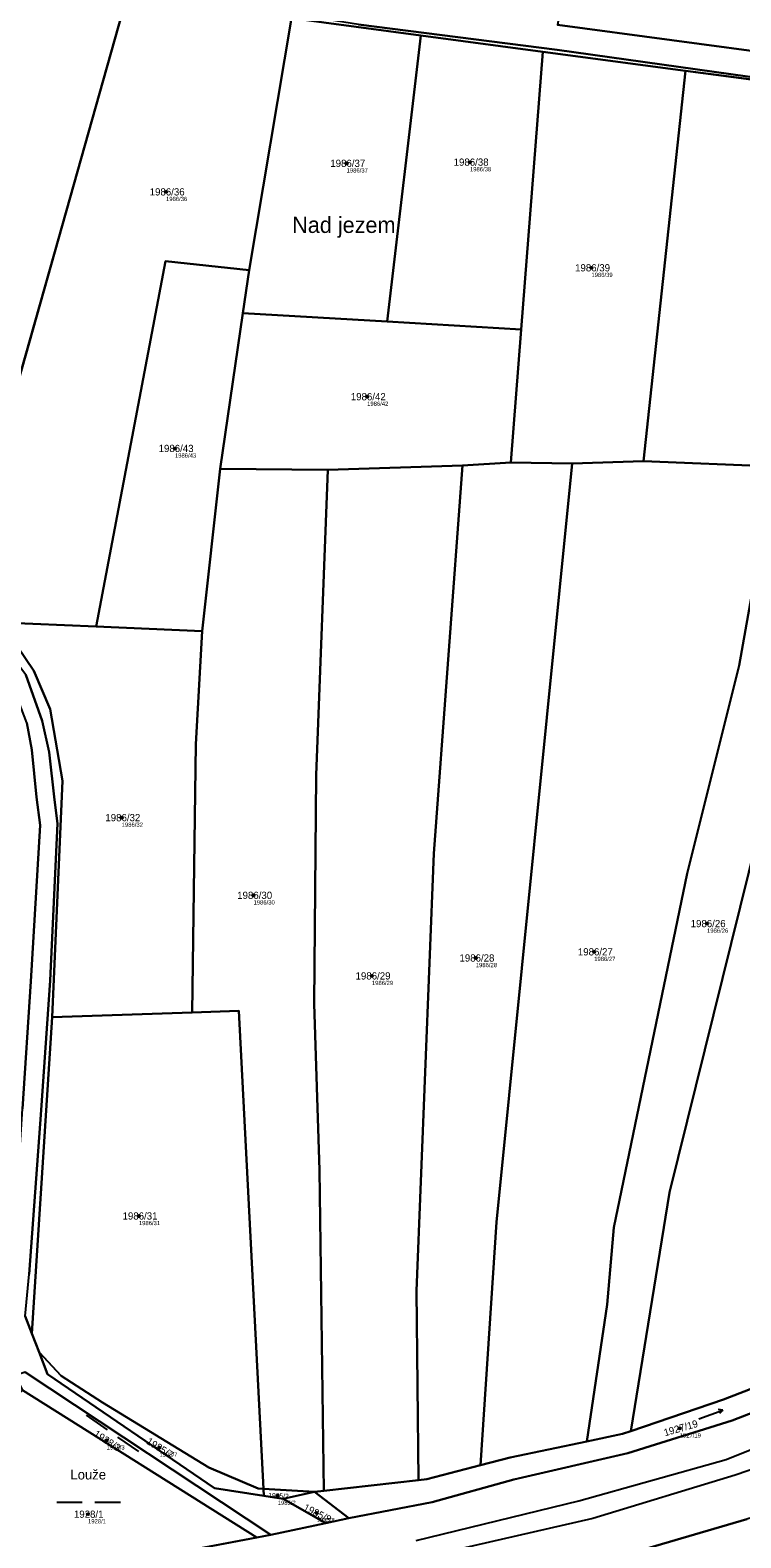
# Model space of a CAD drawing. Extents: x -754731 to -751381, y -1060564 to -1058101.
# Drawn here: x -752528.9 to -752361.8, y -1058700.3 to -1058345.9 of the extents above; entities that cross this region are included whole.
import ezdxf

# ---------------------------------------------------------------- set-up
doc = ezdxf.new("R2010")
doc.units = 0
for name, color, linetype in [('Definiční body', 7, 'Continuous'), ('Hranice parcel', 7, 'Continuous'), ('Parcelní čísla', 7, 'Continuous'), ('Polygon parcely', 7, 'Continuous'), ('Pop  PČ popisy', 7, 'Continuous'), ('Poz předměty', 7, 'Continuous'), ('Značky kultur', 7, 'Continuous')]:
    doc.layers.add(name, color=color, linetype=linetype)

msp = doc.modelspace()

# ---------------------------------------------------------------- linework, layer by layer
at = {"layer": 'Definiční body'}
for centre in [(-752454.52, -1058377.21), (-752425.52, -1058376.93), (-752496.99, -1058383.92), (-752396.96, -1058401.77), (-752449.7, -1058432.06), (-752494.89, -1058444.23), (-752507.41, -1058531.01), (-752476.41, -1058549.27), (-752369.78, -1058555.91), (-752396.31, -1058562.55), (-752424.15, -1058564), (-752448.58, -1058568.21), (-752503.37, -1058624.64), (-752376.21, -1058674.57), (-752510.94, -1058677.38), (-752498.54, -1058679.09), (-752470.72, -1058690.4), (-752515.33, -1058694.74), (-752461.54, -1058694.45)]:
    msp.add_circle(centre, 0.25, dxfattribs=at)
at = {"layer": 'Hranice parcel'}
for p, q in [((-752545.98, -1058478.57), (-752505.54, -1058335.75)), ((-752477.4, -1058402.34), (-752467.48, -1058343.12)), ((-752437.11, -1058347.18), (-752467.48, -1058343.12)), ((-752444.98, -1058414.43), (-752437.11, -1058347.18)), ((-752408.37, -1058351.03), (-752437.11, -1058347.18)), ((-752413.49, -1058416.28), (-752408.37, -1058351.03)), ((-752374.84, -1058355.46), (-752408.37, -1058351.03)), ((-752384.74, -1058447.24), (-752374.84, -1058355.46)), ((-752328.51, -1058361.59), (-752374.84, -1058355.46)), ((-752477.4, -1058402.34), (-752478.89, -1058412.44)), ((-752478.89, -1058412.44), (-752484.29, -1058449.04)), ((-752478.89, -1058412.44), (-752444.98, -1058414.43)), ((-752444.98, -1058414.43), (-752413.49, -1058416.28)), ((-752413.49, -1058416.28), (-752415.94, -1058447.51)), ((-752484.29, -1058449.04), (-752488.47, -1058487.19)), ((-752458.92, -1058449.23), (-752484.29, -1058449.04)), ((-752427.3, -1058448.26), (-752458.92, -1058449.23)), ((-752415.94, -1058447.51), (-752427.3, -1058448.26)), ((-752401.47, -1058447.74), (-752415.94, -1058447.51)), ((-752384.74, -1058447.24), (-752401.47, -1058447.74)), ((-752353.88, -1058448.45), (-752384.74, -1058447.24)), ((-752513.41, -1058486.11), (-752535.72, -1058485.14)), ((-752488.47, -1058487.19), (-752513.41, -1058486.11)), ((-752490.82, -1058576.81), (-752523.74, -1058577.88)), ((-752523.74, -1058577.88), (-752528.53, -1058652.25)), ((-752526.85, -1058656.67), (-752528.53, -1058652.25)), ((-752472.38, -1058699.59), (-752530.11, -1058661.39)), ((-752475.64, -1058700.21), (-752530.7, -1058665.55)), ((-752437.61, -1058686.73), (-752459.92, -1058689.24)), ((-752474.05, -1058688.79), (-752473.96, -1058690.44)), ((-752462.04, -1058689.48), (-752474.05, -1058688.79)), ((-752473.96, -1058690.44), (-752469.44, -1058691.15)), ((-752469.44, -1058691.15), (-752462.04, -1058689.48)), ((-752459.92, -1058689.24), (-752462.04, -1058689.48)), ((-752462.04, -1058689.48), (-752454, -1058695.7)), ((-752469.44, -1058691.15), (-752459.38, -1058696.84)), ((-752472.38, -1058699.59), (-752459.38, -1058696.84)), ((-752459.38, -1058696.84), (-752454, -1058695.7)), ((-752539.24, -1058712.2), (-752475.64, -1058700.21)), ((-752475.64, -1058700.21), (-752472.38, -1058699.59))]:
    msp.add_line(p, q, dxfattribs=at)
for points in [[(-752265.49, -1058370.15), (-752311.82, -1058362.8), (-752351.91, -1058357.95), (-752405.05, -1058350.56), (-752451.75, -1058344.6), (-752477.78, -1058340.43), (-752575.28, -1058318.18), (-752623.64, -1058307.1), (-752664.66, -1058297.77)], [(-752404.93, -1058344.64), (-752351.17, -1058351.83), (-752311.28, -1058357.49), (-752307.37, -1058358.03)], [(-752513.41, -1058486.11), (-752497.08, -1058400.19), (-752477.4, -1058402.34)], [(-752528.53, -1058652.25), (-752530.08, -1058648.17), (-752529.14, -1058638.31), (-752526.35, -1058599.75), (-752524.25, -1058569.27), (-752522.47, -1058532.39), (-752523.18, -1058526.81), (-752524.43, -1058515.66), (-752526.14, -1058508.23), (-752529.97, -1058497.47), (-752536.73, -1058488.61), (-752547.45, -1058480.12), (-752558.5, -1058474.82), (-752581.85, -1058468.72), (-752615.93, -1058461.92), (-752659.74, -1058452.72), (-752688.61, -1058444.43)], [(-752458.92, -1058449.23), (-752461.69, -1058521.03), (-752462.19, -1058574.77), (-752460.93, -1058613.88), (-752459.92, -1058689.24)], [(-752427.3, -1058448.26), (-752434.05, -1058539.44), (-752438.1, -1058642.24), (-752437.61, -1058686.73)], [(-752401.47, -1058447.74), (-752419.28, -1058626.09), (-752423.03, -1058683.23)], [(-752353.88, -1058448.45), (-752362.22, -1058495.28), (-752374.41, -1058544.13), (-752391.71, -1058627.32), (-752393.25, -1058645.47), (-752398.01, -1058677.64)], [(-752338, -1058448.78), (-752347.48, -1058493.55), (-752378.58, -1058619.09), (-752387.7, -1058675.22)], [(-752535.26, -1058651.26), (-752534.1, -1058646.78), (-752533.08, -1058635.97), (-752530.7, -1058599.45), (-752528.81, -1058569.55), (-752526.57, -1058532.78), (-752527.42, -1058526.23), (-752528.56, -1058515.08), (-752529.75, -1058508.74), (-752533.51, -1058498.82), (-752540.06, -1058490.59), (-752549.29, -1058482.59), (-752559.4, -1058477.85)], [(-752535.72, -1058485.14), (-752528.04, -1058496.52), (-752524.25, -1058505.55), (-752521.37, -1058522.34), (-752523.74, -1058577.88)], [(-752488.47, -1058487.19), (-752489.99, -1058513.74), (-752490.82, -1058576.81)], [(-752145.37, -1058576.49), (-752153.25, -1058582.33), (-752163.15, -1058589.76), (-752194.45, -1058613.17), (-752225.6, -1058633.2), (-752284.54, -1058665.54), (-752310.14, -1058677.25), (-752339.6, -1058689.31), (-752360.41, -1058695.94), (-752394.13, -1058705.76), (-752443, -1058716.03), (-752460.84, -1058719.61), (-752494.82, -1058726.09), (-752531.68, -1058733.11)], [(-752490.82, -1058576.81), (-752479.87, -1058576.45), (-752474.05, -1058688.79)], [(-752454, -1058695.7), (-752434.4, -1058691.94), (-752415.17, -1058686.6), (-752388.43, -1058680.42), (-752363.84, -1058672.7), (-752341.22, -1058663.93), (-752286.25, -1058641.02), (-752263.85, -1058628.55)], [(-752325.34, -1058651.33), (-752343.61, -1058659.17), (-752365.88, -1058667.79), (-752387.7, -1058675.22)], [(-752474.05, -1058688.79), (-752475.31, -1058688.72), (-752486.91, -1058683.75), (-752511.94, -1058668.51), (-752521.67, -1058662.24), (-752526.85, -1058656.67)], [(-752526.85, -1058656.67), (-752524.85, -1058661.84), (-752485.61, -1058688.61), (-752473.96, -1058690.44)], [(-752387.7, -1058675.22), (-752389.67, -1058675.89), (-752398.01, -1058677.64)], [(-752398.01, -1058677.64), (-752416.03, -1058681.41), (-752423.03, -1058683.23)], [(-752423.03, -1058683.23), (-752435.69, -1058686.51), (-752437.61, -1058686.73)]]:
    msp.add_lwpolyline(points, dxfattribs=at)
at = {"layer": 'Polygon parcely'}
for points in [[(-752351.17, -1058351.83), (-752311.28, -1058357.49), (-752307.37, -1058358.03), (-752310.08, -1058354.3), (-752327.18, -1058333.29), (-752342.67, -1058338.32), (-752370.06, -1058333.67), (-752397.98, -1058330.67), (-752399.45, -1058316.23), (-752362.42, -1058311.49), (-752361.98, -1058305.77), (-752393.27, -1058276.03), (-752395.42, -1058288.68), (-752400.46, -1058318.36), (-752404.93, -1058344.64)], [(-752665.34, -1058300.9), (-752665.48, -1058301.64), (-752625.57, -1058310.15), (-752532.75, -1058329.95), (-752505.54, -1058335.75), (-752476.9, -1058341.86), (-752467.48, -1058343.12), (-752437.11, -1058347.18), (-752408.37, -1058351.03), (-752374.84, -1058355.46), (-752328.51, -1058361.59), (-752313.99, -1058363.51), (-752312.27, -1058363.75), (-752265.49, -1058370.15), (-752311.82, -1058362.8), (-752351.91, -1058357.95), (-752405.05, -1058350.56), (-752451.75, -1058344.6), (-752477.78, -1058340.43), (-752575.28, -1058318.18), (-752623.64, -1058307.1), (-752664.66, -1058297.77)], [(-752545.98, -1058478.57), (-752505.54, -1058335.75), (-752532.75, -1058329.95), (-752564.42, -1058470.44)], [(-752513.41, -1058486.11), (-752497.08, -1058400.19), (-752477.4, -1058402.34), (-752467.48, -1058343.12), (-752476.9, -1058341.86), (-752505.54, -1058335.75), (-752545.98, -1058478.57), (-752535.72, -1058485.14)], [(-752478.89, -1058412.44), (-752444.98, -1058414.43), (-752437.11, -1058347.18), (-752467.48, -1058343.12), (-752477.4, -1058402.34)], [(-752437.11, -1058347.18), (-752444.98, -1058414.43), (-752413.49, -1058416.28), (-752408.37, -1058351.03)], [(-752415.94, -1058447.51), (-752401.47, -1058447.74), (-752384.74, -1058447.24), (-752374.84, -1058355.46), (-752408.37, -1058351.03), (-752413.49, -1058416.28)], [(-752374.84, -1058355.46), (-752384.74, -1058447.24), (-752353.88, -1058448.45), (-752338, -1058448.78), (-752328.51, -1058361.59)], [(-752316.97, -1058393.22), (-752323.22, -1058450.01), (-752338, -1058448.78), (-752347.48, -1058493.55), (-752378.58, -1058619.09), (-752387.7, -1058675.22), (-752365.88, -1058667.79), (-752343.61, -1058659.17), (-752325.34, -1058651.33), (-752321.53, -1058636.49), (-752302.93, -1058590.77), (-752261.39, -1058498.65), (-752218.04, -1058376.46), (-752265.49, -1058370.15), (-752312.27, -1058363.75)], [(-752484.29, -1058449.04), (-752478.89, -1058412.44), (-752477.4, -1058402.34), (-752497.08, -1058400.19), (-752513.41, -1058486.11), (-752488.47, -1058487.19)], [(-752478.89, -1058412.44), (-752484.29, -1058449.04), (-752458.92, -1058449.23), (-752427.3, -1058448.26), (-752415.94, -1058447.51), (-752413.49, -1058416.28), (-752444.98, -1058414.43)], [(-752458.92, -1058449.23), (-752484.29, -1058449.04), (-752488.47, -1058487.19), (-752489.99, -1058513.74), (-752490.82, -1058576.81), (-752479.87, -1058576.45), (-752474.05, -1058688.79), (-752462.04, -1058689.48), (-752459.92, -1058689.24), (-752460.93, -1058613.88), (-752462.19, -1058574.77), (-752461.69, -1058521.03)], [(-752462.19, -1058574.77), (-752460.93, -1058613.88), (-752459.92, -1058689.24), (-752437.61, -1058686.73), (-752438.1, -1058642.24), (-752434.05, -1058539.44), (-752427.3, -1058448.26), (-752458.92, -1058449.23), (-752461.69, -1058521.03)], [(-752401.47, -1058447.74), (-752415.94, -1058447.51), (-752427.3, -1058448.26), (-752434.05, -1058539.44), (-752438.1, -1058642.24), (-752437.61, -1058686.73), (-752435.69, -1058686.51), (-752423.03, -1058683.23), (-752419.28, -1058626.09)], [(-752384.74, -1058447.24), (-752401.47, -1058447.74), (-752419.28, -1058626.09), (-752423.03, -1058683.23), (-752416.03, -1058681.41), (-752398.01, -1058677.64), (-752393.25, -1058645.47), (-752391.71, -1058627.32), (-752374.41, -1058544.13), (-752362.22, -1058495.28), (-752353.88, -1058448.45)], [(-752398.01, -1058677.64), (-752389.67, -1058675.89), (-752387.7, -1058675.22), (-752378.58, -1058619.09), (-752347.48, -1058493.55), (-752338, -1058448.78), (-752353.88, -1058448.45), (-752362.22, -1058495.28), (-752374.41, -1058544.13), (-752391.71, -1058627.32), (-752393.25, -1058645.47)], [(-752533.08, -1058635.97), (-752530.7, -1058599.45), (-752528.81, -1058569.55), (-752526.57, -1058532.78), (-752527.42, -1058526.23), (-752528.56, -1058515.08), (-752529.75, -1058508.74), (-752533.51, -1058498.82), (-752540.06, -1058490.59), (-752549.29, -1058482.59), (-752559.4, -1058477.85), (-752583.07, -1058472.05), (-752600.91, -1058639.26), (-752571.34, -1058645.06), (-752538.3, -1058653.21), (-752535.26, -1058651.26), (-752534.1, -1058646.78)], [(-752521.37, -1058522.34), (-752523.74, -1058577.88), (-752490.82, -1058576.81), (-752489.99, -1058513.74), (-752488.47, -1058487.19), (-752513.41, -1058486.11), (-752535.72, -1058485.14), (-752528.04, -1058496.52), (-752524.25, -1058505.55)], [(-752490.82, -1058576.81), (-752523.74, -1058577.88), (-752528.53, -1058652.25), (-752526.85, -1058656.67), (-752521.67, -1058662.24), (-752511.94, -1058668.51), (-752486.91, -1058683.75), (-752475.31, -1058688.72), (-752474.05, -1058688.79), (-752479.87, -1058576.45)], [(-752485.61, -1058688.61), (-752473.96, -1058690.44), (-752474.05, -1058688.79), (-752475.31, -1058688.72), (-752486.91, -1058683.75), (-752511.94, -1058668.51), (-752521.67, -1058662.24), (-752526.85, -1058656.67), (-752524.85, -1058661.84)], [(-752532.55, -1058662.17), (-752530.7, -1058665.55), (-752475.64, -1058700.21), (-752472.38, -1058699.59), (-752530.11, -1058661.39)], [(-752475.64, -1058700.21), (-752530.7, -1058665.55), (-752533.59, -1058667.86), (-752539.24, -1058712.2)], [(-752462.04, -1058689.48), (-752474.05, -1058688.79), (-752473.96, -1058690.44), (-752469.44, -1058691.15)], [(-752469.44, -1058691.15), (-752459.38, -1058696.84), (-752454, -1058695.7), (-752462.04, -1058689.48)]]:
    msp.add_lwpolyline(points, close=True, dxfattribs=at)
for points in [[(-752451.75, -1058344.6), (-752405.05, -1058350.56), (-752351.91, -1058357.95)], [(-752351.17, -1058351.83), (-752404.93, -1058344.64)], [(-752530.08, -1058648.17), (-752528.53, -1058652.25), (-752523.74, -1058577.88), (-752521.37, -1058522.34), (-752524.25, -1058505.55), (-752528.04, -1058496.52), (-752535.72, -1058485.14)], [(-752529.97, -1058497.47), (-752526.14, -1058508.23), (-752524.43, -1058515.66), (-752523.18, -1058526.81), (-752522.47, -1058532.39), (-752524.25, -1058569.27), (-752526.35, -1058599.75), (-752529.14, -1058638.31)], [(-752529.14, -1058638.31), (-752526.35, -1058599.75), (-752524.25, -1058569.27), (-752522.47, -1058532.39), (-752523.18, -1058526.81), (-752524.43, -1058515.66), (-752526.14, -1058508.23), (-752529.97, -1058497.47)], [(-752529.75, -1058508.74), (-752528.56, -1058515.08), (-752527.42, -1058526.23), (-752526.57, -1058532.78), (-752528.81, -1058569.55), (-752530.7, -1058599.45)], [(-752530.11, -1058661.39), (-752472.38, -1058699.59), (-752459.38, -1058696.84), (-752469.44, -1058691.15), (-752473.96, -1058690.44), (-752485.61, -1058688.61), (-752524.85, -1058661.84), (-752526.85, -1058656.67), (-752528.53, -1058652.25), (-752530.08, -1058648.17)], [(-752343.61, -1058659.17), (-752365.88, -1058667.79), (-752387.7, -1058675.22), (-752389.67, -1058675.89), (-752398.01, -1058677.64), (-752416.03, -1058681.41), (-752423.03, -1058683.23), (-752435.69, -1058686.51), (-752437.61, -1058686.73), (-752459.92, -1058689.24), (-752462.04, -1058689.48), (-752454, -1058695.7), (-752434.4, -1058691.94), (-752415.17, -1058686.6), (-752388.43, -1058680.42), (-752363.84, -1058672.7), (-752341.22, -1058663.93)], [(-752341.22, -1058663.93), (-752363.84, -1058672.7), (-752388.43, -1058680.42), (-752415.17, -1058686.6), (-752434.4, -1058691.94), (-752454, -1058695.7), (-752459.38, -1058696.84), (-752472.38, -1058699.59), (-752475.64, -1058700.21), (-752539.24, -1058712.2)], [(-752310.14, -1058677.25), (-752339.6, -1058689.31), (-752360.41, -1058695.94), (-752394.13, -1058705.76), (-752443, -1058716.03), (-752460.84, -1058719.61), (-752494.82, -1058726.09), (-752531.68, -1058733.11)], [(-752531.68, -1058733.11), (-752494.82, -1058726.09), (-752460.84, -1058719.61), (-752443, -1058716.03), (-752394.13, -1058705.76), (-752360.41, -1058695.94)]]:
    msp.add_lwpolyline(points, dxfattribs=at)
at = {"layer": 'Poz předměty'}
for p, q in [((-752365.24, -1058681.89), (-752349.66, -1058675.62)), ((-752399.91, -1058691.61), (-752365.24, -1058681.89)), ((-752346.9, -1058679.94), (-752363.16, -1058685.58)), ((-752363.16, -1058685.58), (-752396.65, -1058695.79)), ((-752438.17, -1058700.93), (-752399.91, -1058691.61)), ((-752396.65, -1058695.79), (-752438.72, -1058705.37))]:
    msp.add_line(p, q, dxfattribs=at)
at = {"layer": 'Značky kultur'}
for p, q in [((-752515.73, -1058671.43), (-752510.82, -1058674.88)), ((-752371.73, -1058672.34), (-752366.09, -1058670.29)), ((-752366.09, -1058670.29), (-752367.18, -1058670.15)), ((-752366.09, -1058670.29), (-752366.84, -1058671.09)), ((-752508.36, -1058676.6), (-752503.45, -1058680.04)), ((-752522.69, -1058691.89), (-752516.69, -1058691.89)), ((-752513.69, -1058691.89), (-752507.69, -1058691.89))]:
    msp.add_line(p, q, dxfattribs=at)

# ---------------------------------------------------------------- texts
at = {"layer": 'Definiční body'}
for s, p in [('1986/37', (-752454.52, -1058379.37)), ('1986/38', (-752425.52, -1058379.09)), ('1986/36', (-752496.99, -1058386.08)), ('1986/39', (-752396.96, -1058403.93)), ('1986/42', (-752449.7, -1058434.22)), ('1986/43', (-752494.89, -1058446.39)), ('1986/32', (-752507.41, -1058533.17)), ('1986/30', (-752476.41, -1058551.43)), ('1986/26', (-752369.78, -1058558.07)), ('1986/28', (-752424.15, -1058566.16)), ('1986/27', (-752396.31, -1058564.71)), ('1986/29', (-752448.58, -1058570.37)), ('1986/31', (-752503.37, -1058626.8)), ('1927/19', (-752376.21, -1058676.73)), ('1928/3', (-752510.94, -1058679.54)), ('1985/7', (-752498.54, -1058681.25)), ('1985/2', (-752470.72, -1058692.56)), ('1928/1', (-752515.33, -1058696.9)), ('1985/8', (-752461.54, -1058696.61))]:
    msp.add_text(s, height=1, dxfattribs=at).set_placement(p)
at = {"layer": 'Parcelní čísla'}
for s, p in [('1986/37', (-752458.36, -1058378.06)), ('1986/38', (-752429.36, -1058377.78)), ('1986/36', (-752500.83, -1058384.77)), ('1986/39', (-752400.8, -1058402.62)), ('1986/42', (-752453.54, -1058432.91)), ('1986/43', (-752498.73, -1058445.08)), ('1986/32', (-752511.25, -1058531.86)), ('1986/30', (-752480.25, -1058550.12)), ('1986/26', (-752373.62, -1058556.76)), ('1986/27', (-752400.15, -1058563.4)), ('1986/28', (-752427.99, -1058564.85)), ('1986/29', (-752452.42, -1058569.06)), ('1986/31', (-752507.21, -1058625.49)), ('1928/1', (-752518.64, -1058695.59))]:
    msp.add_text(s, height=1.7, dxfattribs=at).set_placement(p)
for s, height, rotation, p in [('1927/19', 1.7, 16, (-752379.67, -1058676.44)), ('1928/3', 1.7, 327, (-752514.18, -1058676.29)), ('1985/7', 1.7, 328, (-752501.79, -1058678.06)), ('1985/2', 1.14, 357, (-752472.96, -1058690.85)), ('1985/8', 1.7, 333, (-752464.87, -1058693.71))]:
    msp.add_text(s, height=height, rotation=rotation, dxfattribs=at).set_placement(p)
at = {"layer": 'Pop  PČ popisy'}
for s, height, p in [('Nad jezem', 3.8, (-752467.32, -1058393.58)), ('Louže', 2.3, (-752519.47, -1058686.58))]:
    msp.add_text(s, height=height, dxfattribs=at).set_placement(p)

doc.saveas('drawing.dxf')
